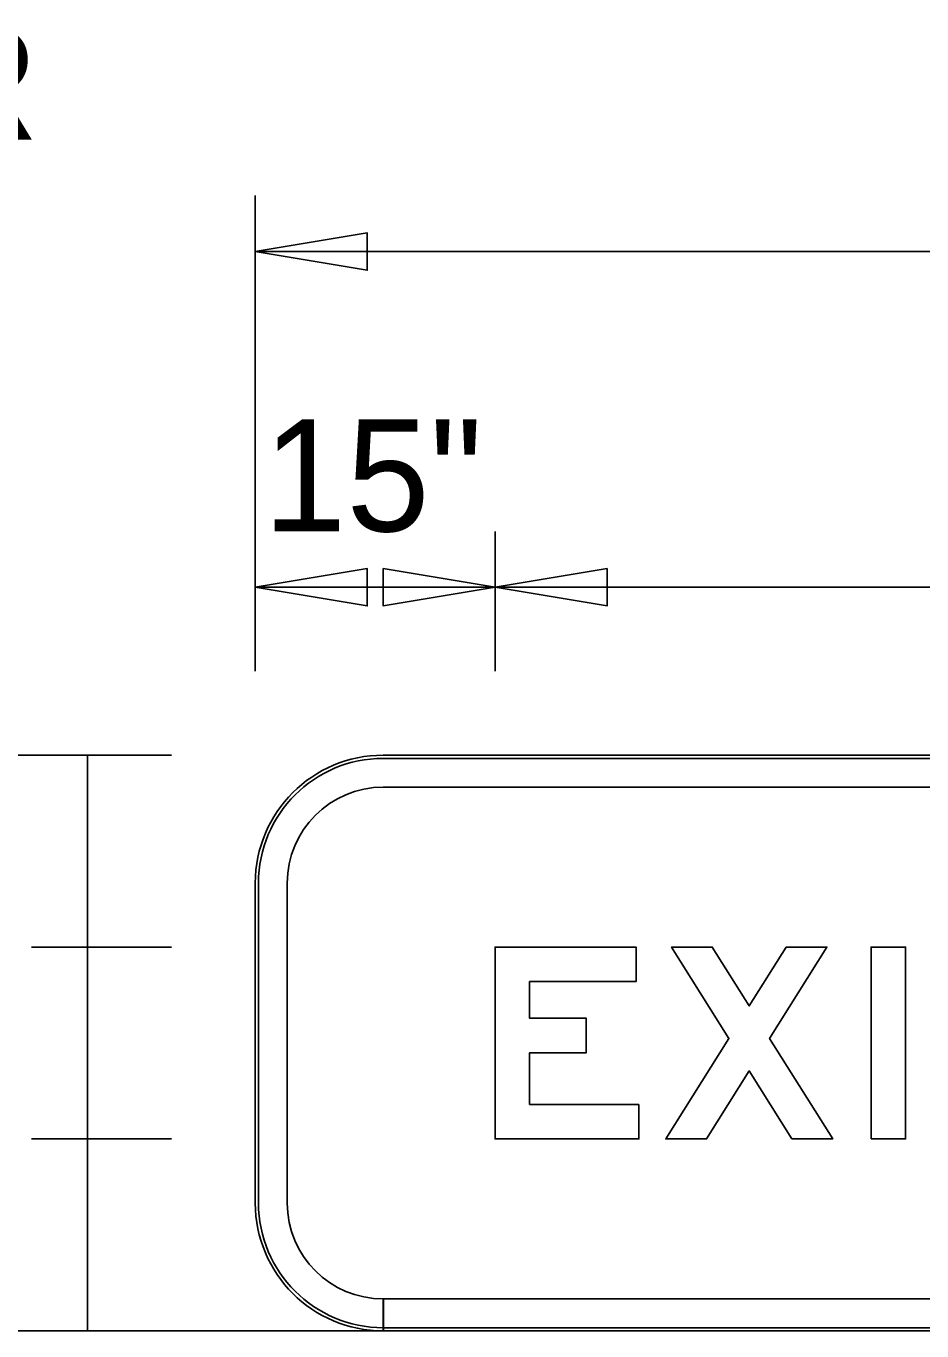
# Model space of a CAD drawing. Extents: x 2149961 to 2150220, y 145114 to 145240.
# Drawn here: x 2149984.73 to 2149989.4, y 145233.26 to 145240.06 of the extents above; entities that cross this region are included whole.
import ezdxf

# ---------------------------------------------------------------- set-up
doc = ezdxf.new("R2010")
doc.units = 0
for name, color, linetype in [('GSBWFILL', 7, 'Continuous'), ('GSCOLORFILL', 7, 'Continuous'), ('GSDIMS', 7, 'Continuous'), ('GSOUTLINE', 7, 'Continuous')]:
    doc.layers.add(name, color=color, linetype=linetype)

msp = doc.modelspace()

# ---------------------------------------------------------------- linework, layer by layer
at = {"layer": 'GSBWFILL'}
for p, q in [((2149998.2629, 145236.2629), (2149986.5958, 145236.2629)), ((2149986.5958, 145236.0962), (2149998.2629, 145236.0962)), ((2149985.9291, 145235.5962), (2149985.9291, 145233.9285)), ((2149986.0958, 145233.9285), (2149986.0958, 145235.5962)), ((2149986.5958, 145233.2619), (2149986.5958, 145233.4285)), ((2149998.2629, 145233.4285), (2149986.5975, 145233.4285)), ((2149986.5975, 145233.4285), (2149986.5975, 145233.2619)), ((2149997.9295, 145233.2619), (2149984.4295, 145233.2619)), ((2149986.5975, 145233.2619), (2149998.2629, 145233.2619))]:
    msp.add_line(p, q, dxfattribs=at)
for points in [[(2149987.9292, 145234.4424), (2149987.3592, 145234.4424), (2149987.3592, 145234.7114), (2149987.6542, 145234.7114), (2149987.6542, 145234.8914), (2149987.3592, 145234.8914), (2149987.3592, 145235.0824), (2149987.9142, 145235.0824), (2149987.9142, 145235.2624), (2149987.1792, 145235.2624), (2149987.1792, 145234.2624), (2149987.9292, 145234.2624)], [(2149988.7267, 145234.2624), (2149988.5042, 145234.617), (2149988.2817, 145234.2624), (2149988.0692, 145234.2624), (2149988.398, 145234.7863), (2149988.0992, 145235.2624), (2149988.3117, 145235.2624), (2149988.5042, 145234.9556), (2149988.6967, 145235.2624), (2149988.9092, 145235.2624), (2149988.6105, 145234.7863), (2149988.9392, 145234.2624)], [(2149989.1392, 145234.2624), (2149989.1392, 145235.2624), (2149989.3192, 145235.2624), (2149989.3192, 145234.2624)]]:
    msp.add_lwpolyline(points, close=True, dxfattribs=at)
for centre, radius, start, end in [((2149986.5958, 145235.5962), 0.6667, 90, 180), ((2149986.5958, 145235.5962), 0.5, 90, 180), ((2149986.5958, 145233.9285), 0.6667, 180, 270), ((2149986.5958, 145233.9285), 0.5, 180, 270)]:
    msp.add_arc(centre, radius, start, end, dxfattribs=at)
at = {"layer": 'GSCOLORFILL'}
for p, q in [((2149998.2629, 145236.2629), (2149986.5958, 145236.2629)), ((2149998.2629, 145236.2629), (2149986.5958, 145236.2629)), ((2149998.2629, 145236.2629), (2149986.5958, 145236.2629)), ((2149986.5958, 145236.2462), (2149998.2629, 145236.2462)), ((2149986.5958, 145236.0962), (2149998.2629, 145236.0962)), ((2149985.9291, 145235.5962), (2149985.9291, 145233.9285)), ((2149985.9291, 145235.5962), (2149985.9291, 145233.9285)), ((2149985.9291, 145235.5962), (2149985.9291, 145233.9285)), ((2149985.9458, 145233.9285), (2149985.9458, 145235.5962)), ((2149986.0958, 145233.9285), (2149986.0958, 145235.5962)), ((2149986.5958, 145233.2619), (2149986.5958, 145233.4285)), ((2149998.2629, 145233.4285), (2149986.5975, 145233.4285)), ((2149986.5975, 145233.4285), (2149986.5975, 145233.2619)), ((2149997.9295, 145233.2619), (2149984.4295, 145233.2619)), ((2149997.9295, 145233.2619), (2149984.4295, 145233.2619)), ((2149997.9295, 145233.2619), (2149984.4295, 145233.2619)), ((2149986.5958, 145233.2619), (2149986.5958, 145233.2785)), ((2149986.5958, 145233.2619), (2149998.2629, 145233.2619)), ((2149998.2629, 145233.2785), (2149986.596, 145233.2785)), ((2149986.596, 145233.2785), (2149986.596, 145233.2619)), ((2149986.596, 145233.2619), (2149998.2629, 145233.2619)), ((2149986.5975, 145233.2619), (2149998.2629, 145233.2619))]:
    msp.add_line(p, q, dxfattribs=at)
for points in [[(2149987.9292, 145234.4424), (2149987.3592, 145234.4424), (2149987.3592, 145234.7114), (2149987.6542, 145234.7114), (2149987.6542, 145234.8914), (2149987.3592, 145234.8914), (2149987.3592, 145235.0824), (2149987.9142, 145235.0824), (2149987.9142, 145235.2624), (2149987.1792, 145235.2624), (2149987.1792, 145234.2624), (2149987.9292, 145234.2624)], [(2149988.7267, 145234.2624), (2149988.5042, 145234.617), (2149988.2817, 145234.2624), (2149988.0692, 145234.2624), (2149988.398, 145234.7863), (2149988.0992, 145235.2624), (2149988.3117, 145235.2624), (2149988.5042, 145234.9556), (2149988.6967, 145235.2624), (2149988.9092, 145235.2624), (2149988.6105, 145234.7863), (2149988.9392, 145234.2624)], [(2149989.1392, 145234.2624), (2149989.1392, 145235.2624), (2149989.3192, 145235.2624), (2149989.3192, 145234.2624)]]:
    msp.add_lwpolyline(points, close=True, dxfattribs=at)
for centre, radius, start, end in [((2149986.5958, 145235.5962), 0.6667, 90, 180), ((2149986.5958, 145235.5962), 0.6667, 90, 180), ((2149986.5958, 145235.5962), 0.6667, 90, 180), ((2149986.5958, 145235.5962), 0.65, 90, 180), ((2149986.5958, 145235.5962), 0.5, 90, 180), ((2149986.5958, 145233.9285), 0.6667, 180, 270), ((2149986.5958, 145233.9285), 0.6667, 180, 270), ((2149986.5958, 145233.9285), 0.6667, 180, 270), ((2149986.5958, 145233.9285), 0.65, 180, 270), ((2149986.5958, 145233.9285), 0.5, 180, 270)]:
    msp.add_arc(centre, radius, start, end, dxfattribs=at)
at = {"layer": 'GSDIMS'}
for p, q in [((2149985.9291, 145238.4504), (2149985.9291, 145239.1796)), ((2149985.9291, 145238.8879), (2149998.9296, 145238.8879)), ((2149985.9291, 145236.7004), (2149985.9291, 145238.4504)), ((2149985.9291, 145236.7004), (2149985.9291, 145237.4296)), ((2149987.1792, 145236.7004), (2149987.1792, 145237.4296)), ((2149987.1792, 145236.7004), (2149987.1792, 145237.4296)), ((2149985.9291, 145237.1379), (2149987.1792, 145237.1379)), ((2149987.1792, 145237.1379), (2149997.6804, 145237.1379)), ((2149985.4916, 145236.2629), (2149981.9916, 145236.2629)), ((2149985.4916, 145236.2629), (2149984.7624, 145236.2629)), ((2149985.0541, 145235.2624), (2149985.0541, 145236.2629)), ((2149985.4916, 145235.2624), (2149984.7624, 145235.2624)), ((2149985.4916, 145235.2624), (2149984.7624, 145235.2624)), ((2149985.0541, 145235.2624), (2149985.0541, 145234.2624)), ((2149985.4916, 145234.2624), (2149984.7624, 145234.2624)), ((2149985.4916, 145234.2624), (2149984.7624, 145234.2624)), ((2149985.0541, 145233.2618), (2149985.0541, 145234.2624)), ((2149985.4916, 145233.2618), (2149981.9916, 145233.2618)), ((2149985.4916, 145233.2618), (2149984.7624, 145233.2618))]:
    msp.add_line(p, q, dxfattribs=at)
for points in [[(2149985.9291, 145238.8879), (2149986.5124, 145238.7907), (2149986.5124, 145238.9851)], [(2149985.9291, 145237.1379), (2149986.5124, 145237.0407), (2149986.5124, 145237.2351)], [(2149987.1792, 145237.1379), (2149986.5959, 145237.0407), (2149986.5959, 145237.2351)], [(2149987.1792, 145237.1379), (2149987.7626, 145237.0407), (2149987.7626, 145237.2351)]]:
    msp.add_lwpolyline(points, close=True, dxfattribs=at)
at = {"layer": 'GSOUTLINE'}
for p, q in [((2149998.2629, 145236.2629), (2149986.5958, 145236.2629)), ((2149998.2629, 145236.0962), (2149986.5958, 145236.0962)), ((2149985.9291, 145235.5962), (2149985.9291, 145233.9285)), ((2149986.0958, 145235.5962), (2149986.0958, 145233.9285)), ((2149986.5958, 145233.4285), (2149998.2629, 145233.4285)), ((2149997.9295, 145233.2619), (2149984.4295, 145233.2619)), ((2149986.5958, 145233.2619), (2149998.2629, 145233.2619))]:
    msp.add_line(p, q, dxfattribs=at)
for points in [[(2149987.9292, 145234.4424), (2149987.3592, 145234.4424), (2149987.3592, 145234.7114), (2149987.6542, 145234.7114), (2149987.6542, 145234.8914), (2149987.3592, 145234.8914), (2149987.3592, 145235.0824), (2149987.9142, 145235.0824), (2149987.9142, 145235.2624), (2149987.1792, 145235.2624), (2149987.1792, 145234.2624), (2149987.9292, 145234.2624)], [(2149988.7267, 145234.2624), (2149988.5042, 145234.617), (2149988.2817, 145234.2624), (2149988.0692, 145234.2624), (2149988.398, 145234.7863), (2149988.0992, 145235.2624), (2149988.3117, 145235.2624), (2149988.5042, 145234.9556), (2149988.6967, 145235.2624), (2149988.9092, 145235.2624), (2149988.6105, 145234.7863), (2149988.9392, 145234.2624)], [(2149989.1392, 145234.2624), (2149989.1392, 145235.2624), (2149989.3192, 145235.2624), (2149989.3192, 145234.2624)]]:
    msp.add_lwpolyline(points, close=True, dxfattribs=at)
for centre, radius, start, end in [((2149986.5958, 145235.5962), 0.6667, 90, 180), ((2149986.5958, 145235.5962), 0.5, 90, 180), ((2149986.5958, 145233.9285), 0.6667, 180, 270), ((2149986.5958, 145233.9285), 0.5, 180, 270)]:
    msp.add_arc(centre, radius, start, end, dxfattribs=at)

# ---------------------------------------------------------------- texts
at = {"layer": 'GSDIMS'}
for s, p in [('BORDER', (2149981.463, 145239.4713)), ('15"', (2149985.9703, 145237.4296))]:
    msp.add_text(s, height=0.58333, dxfattribs=at).set_placement(p)

doc.saveas('drawing.dxf')
